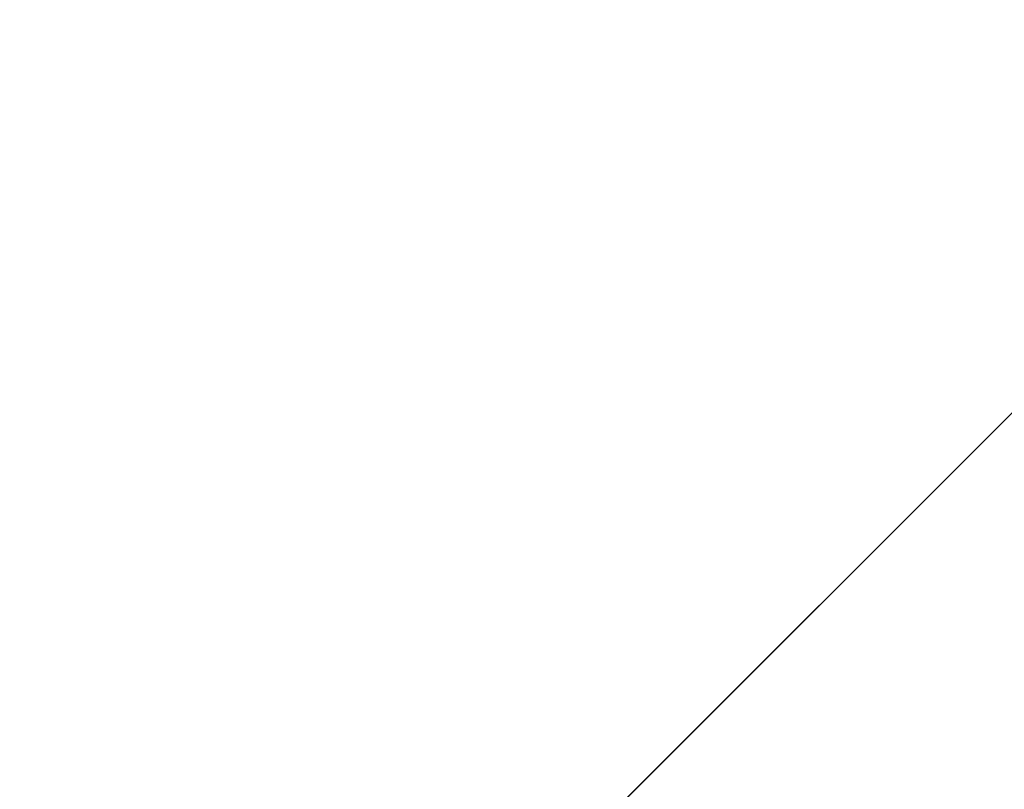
# Model space of a CAD drawing. Extents: x 228 to 329, y 0 to 150.
# Tile 625 of 656: x 273 to 292, y 57 to 72. Entities that reach past the tile are written whole.
import ezdxf

# ---------------------------------------------------------------- set-up
doc = ezdxf.new("R2010")
doc.units = 0
doc.header["$LTSCALE"] = 25.4
doc.layers.get('0').update_dxf_attribs({"color": 13, "linetype": 'CONTINUOUS'})

# ---------------------------------------------------------------- blocks, each defined once
blk = doc.blocks.new('SIS-9506-8054_STL_1')
at = {"color": 9}
blk.add_line((3.841, 1.047, 147), (97.841, 1.047, 53), dxfattribs=at)
blk.add_line((3.841, 1.047, 147), (97.841, 1.047, 53), dxfattribs=at)
mesh = blk.add_polyface(dxfattribs=at)
corners = [(97.841, 4.047, 147), (3.841, 4.047, 53), (3.841, 4.047, 147)]
mesh.append_faces([[corners[k] for k in face] for face in [(0, 1, 2)]], dxfattribs={"color": 9})
mesh = blk.add_polyface(dxfattribs=at)
corners = [(97.841, 4.047, 147), (97.841, 4.047, 53), (3.841, 4.047, 53)]
mesh.append_faces([[corners[k] for k in face] for face in [(0, 1, 2)]], dxfattribs={"color": 9})
mesh = blk.add_polyface(dxfattribs=at)
corners = [(3.841, 1.047, 147), (97.841, 1.047, 53), (97.841, 1.047, 147)]
mesh.append_faces([[corners[k] for k in face] for face in [(0, 1, 2)]], dxfattribs={"color": 9})
mesh = blk.add_polyface(dxfattribs=at)
corners = [(3.841, 1.047, 147), (3.841, 1.047, 53), (97.841, 1.047, 53)]
mesh.append_faces([[corners[k] for k in face] for face in [(0, 1, 2)]], dxfattribs={"color": 9})

msp = doc.modelspace()

# ---------------------------------------------------------------- block references
at = {"color": 0, "extrusion": (0, -1, -3.33067e-16)}
msp.add_blockref('SIS-9506-8054_STL_1', (227.723, -1.646, -150.225), dxfattribs=at)

doc.saveas('drawing.dxf')
